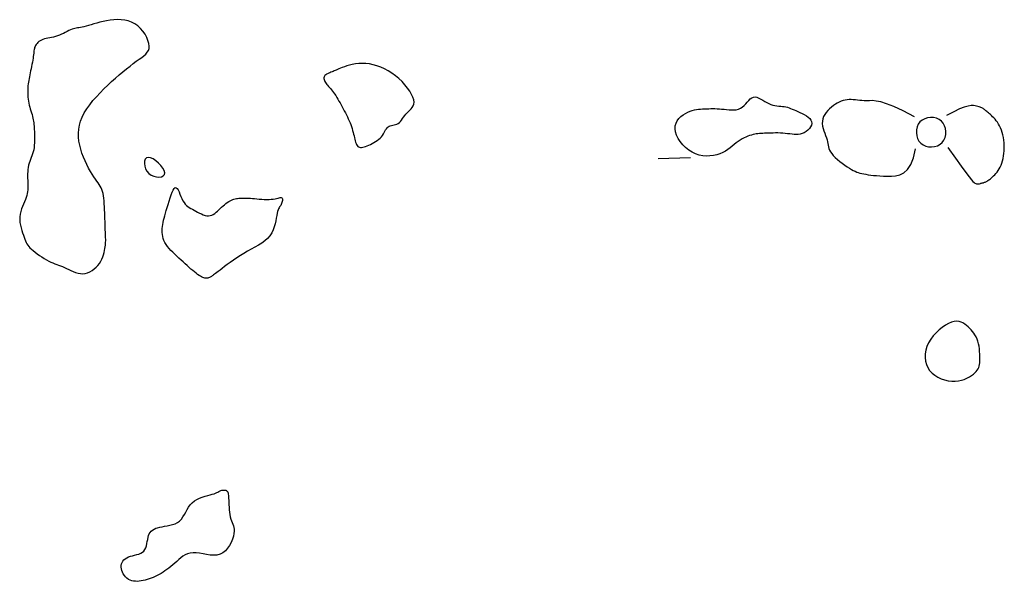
# Model space of a CAD drawing. Header units: millimetres. Extents: x 32690613 to 32693367, y 5343692 to 5344708.
# Tile 787 of 1009: x 32693207 to 32693238, y 5344033 to 5344051. Entities that reach past the tile are written whole.
import ezdxf

# ---------------------------------------------------------------- set-up
doc = ezdxf.new("R2010")
doc.units = ezdxf.units.MM
doc.header["$LTSCALE"] = 20
doc.layers.add('02-DGM_HL_493.00', color=102, linetype='Continuous')

msp = doc.modelspace()

# ---------------------------------------------------------------- linework, layer by layer
at = {"layer": '02-DGM_HL_493.00', "elevation": 493, "flags": 128}
for points in [[(32693207.763, 5344049.998), (32693207.718, 5344049.979), (32693207.678, 5344049.956), (32693207.642, 5344049.931), (32693207.61, 5344049.903), (32693207.582, 5344049.874), (32693207.558, 5344049.843), (32693207.537, 5344049.812), (32693207.521, 5344049.78), (32693207.508, 5344049.748), (32693207.499, 5344049.716), (32693207.492, 5344049.682), (32693207.487, 5344049.646), (32693207.482, 5344049.608), (32693207.478, 5344049.566), (32693207.473, 5344049.52), (32693207.466, 5344049.469), (32693207.458, 5344049.413), (32693207.448, 5344049.353), (32693207.436, 5344049.289), (32693207.424, 5344049.223), (32693207.411, 5344049.155), (32693207.397, 5344049.088), (32693207.383, 5344049.021), (32693207.37, 5344048.957), (32693207.357, 5344048.895), (32693207.345, 5344048.836), (32693207.334, 5344048.779), (32693207.323, 5344048.724), (32693207.315, 5344048.669), (32693207.307, 5344048.614), (32693207.3, 5344048.559), (32693207.296, 5344048.504), (32693207.292, 5344048.446), (32693207.291, 5344048.388), (32693207.291, 5344048.328), (32693207.294, 5344048.268), (32693207.298, 5344048.207), (32693207.305, 5344048.145), (32693207.314, 5344048.083), (32693207.326, 5344048.021), (32693207.34, 5344047.959), (32693207.356, 5344047.897), (32693207.373, 5344047.837), (32693207.391, 5344047.777), (32693207.409, 5344047.718), (32693207.426, 5344047.661), (32693207.441, 5344047.606), (32693207.455, 5344047.553), (32693207.466, 5344047.503), (32693207.475, 5344047.454), (32693207.482, 5344047.405), (32693207.487, 5344047.357), (32693207.491, 5344047.306), (32693207.494, 5344047.254), (32693207.497, 5344047.198), (32693207.499, 5344047.138), (32693207.502, 5344047.073), (32693207.504, 5344047.004), (32693207.505, 5344046.933), (32693207.504, 5344046.859), (32693207.502, 5344046.785), (32693207.497, 5344046.711), (32693207.489, 5344046.639), (32693207.477, 5344046.57), (32693207.461, 5344046.505), (32693207.441, 5344046.443), (32693207.42, 5344046.383), (32693207.397, 5344046.324), (32693207.375, 5344046.266), (32693207.353, 5344046.207), (32693207.334, 5344046.148), (32693207.318, 5344046.086), (32693207.306, 5344046.021), (32693207.297, 5344045.955), (32693207.292, 5344045.887), (32693207.289, 5344045.818), (32693207.289, 5344045.749), (32693207.29, 5344045.681), (32693207.292, 5344045.615), (32693207.294, 5344045.551), (32693207.296, 5344045.49), (32693207.298, 5344045.431), (32693207.298, 5344045.374), (32693207.295, 5344045.318), (32693207.289, 5344045.261), (32693207.28, 5344045.203), (32693207.265, 5344045.144), (32693207.246, 5344045.082), (32693207.221, 5344045.017), (32693207.191, 5344044.949), (32693207.16, 5344044.878), (32693207.128, 5344044.804), (32693207.099, 5344044.727), (32693207.074, 5344044.648), (32693207.055, 5344044.566), (32693207.044, 5344044.482), (32693207.043, 5344044.397), (32693207.05, 5344044.311), (32693207.065, 5344044.225), (32693207.084, 5344044.141), (32693207.107, 5344044.06), (32693207.133, 5344043.983), (32693207.158, 5344043.911), (32693207.183, 5344043.846), (32693207.205, 5344043.788), (32693207.226, 5344043.736), (32693207.246, 5344043.689), (32693207.269, 5344043.646), (32693207.295, 5344043.604), (32693207.325, 5344043.564), (32693207.361, 5344043.522), (32693207.406, 5344043.479), (32693207.459, 5344043.432), (32693207.519, 5344043.383), (32693207.586, 5344043.333), (32693207.656, 5344043.283), (32693207.729, 5344043.235), (32693207.803, 5344043.188), (32693207.876, 5344043.146), (32693207.946, 5344043.108), (32693208.012, 5344043.076), (32693208.074, 5344043.049), (32693208.134, 5344043.025), (32693208.193, 5344043.003), (32693208.251, 5344042.982), (32693208.309, 5344042.96), (32693208.369, 5344042.937), (32693208.431, 5344042.91), (32693208.497, 5344042.88), (32693208.565, 5344042.846), (32693208.635, 5344042.813), (32693208.708, 5344042.781), (32693208.781, 5344042.754), (32693208.856, 5344042.732), (32693208.931, 5344042.719), (32693209.006, 5344042.716), (32693209.081, 5344042.725), (32693209.154, 5344042.745), (32693209.225, 5344042.775), (32693209.293, 5344042.815), (32693209.357, 5344042.862), (32693209.417, 5344042.915), (32693209.471, 5344042.973), (32693209.519, 5344043.036), (32693209.56, 5344043.102), (32693209.594, 5344043.169), (32693209.623, 5344043.237), (32693209.646, 5344043.305), (32693209.665, 5344043.371), (32693209.679, 5344043.435), (32693209.691, 5344043.496), (32693209.699, 5344043.552), (32693209.705, 5344043.603), (32693209.71, 5344043.65), (32693209.712, 5344043.695), (32693209.714, 5344043.739), (32693209.714, 5344043.785), (32693209.713, 5344043.833), (32693209.711, 5344043.885), (32693209.709, 5344043.944), (32693209.706, 5344044.01), (32693209.703, 5344044.083), (32693209.7, 5344044.162), (32693209.697, 5344044.246), (32693209.694, 5344044.334), (32693209.69, 5344044.424), (32693209.686, 5344044.517), (32693209.683, 5344044.61), (32693209.679, 5344044.704), (32693209.675, 5344044.796), (32693209.67, 5344044.887), (32693209.663, 5344044.975), (32693209.655, 5344045.058), (32693209.645, 5344045.137), (32693209.631, 5344045.209), (32693209.615, 5344045.275), (32693209.595, 5344045.333), (32693209.572, 5344045.386), (32693209.544, 5344045.436), (32693209.513, 5344045.485), (32693209.478, 5344045.535), (32693209.439, 5344045.591), (32693209.395, 5344045.652), (32693209.347, 5344045.723), (32693209.296, 5344045.805), (32693209.241, 5344045.897), (32693209.185, 5344045.998), (32693209.129, 5344046.106), (32693209.075, 5344046.22), (32693209.024, 5344046.338), (32693208.978, 5344046.46), (32693208.939, 5344046.583), (32693208.906, 5344046.707), (32693208.883, 5344046.831), (32693208.87, 5344046.955), (32693208.867, 5344047.08), (32693208.876, 5344047.206), (32693208.898, 5344047.332), (32693208.933, 5344047.458), (32693208.983, 5344047.585), (32693209.048, 5344047.713), (32693209.127, 5344047.841), (32693209.217, 5344047.968), (32693209.317, 5344048.094), (32693209.425, 5344048.218), (32693209.54, 5344048.34), (32693209.658, 5344048.459), (32693209.778, 5344048.575), (32693209.899, 5344048.688), (32693210.018, 5344048.795), (32693210.136, 5344048.898), (32693210.252, 5344048.995), (32693210.363, 5344049.087), (32693210.47, 5344049.171), (32693210.571, 5344049.249), (32693210.666, 5344049.319), (32693210.754, 5344049.382), (32693210.832, 5344049.438), (32693210.901, 5344049.492), (32693210.96, 5344049.544), (32693211.006, 5344049.598), (32693211.04, 5344049.656), (32693211.06, 5344049.72), (32693211.065, 5344049.793), (32693211.054, 5344049.876), (32693211.028, 5344049.967), (32693210.988, 5344050.062), (32693210.936, 5344050.158), (32693210.872, 5344050.252), (32693210.797, 5344050.34), (32693210.713, 5344050.419), (32693210.621, 5344050.485), (32693210.521, 5344050.536), (32693210.416, 5344050.573), (32693210.306, 5344050.596), (32693210.194, 5344050.609), (32693210.08, 5344050.612), (32693209.965, 5344050.606), (32693209.852, 5344050.593), (32693209.742, 5344050.576), (32693209.635, 5344050.554), (32693209.533, 5344050.53), (32693209.436, 5344050.504), (32693209.344, 5344050.478), (32693209.258, 5344050.452), (32693209.179, 5344050.428), (32693209.106, 5344050.407), (32693209.04, 5344050.39), (32693208.982, 5344050.377), (32693208.929, 5344050.368), (32693208.882, 5344050.361), (32693208.838, 5344050.356), (32693208.796, 5344050.35), (32693208.754, 5344050.342), (32693208.712, 5344050.332), (32693208.668, 5344050.317), (32693208.62, 5344050.297), (32693208.568, 5344050.272), (32693208.514, 5344050.245), (32693208.458, 5344050.216), (32693208.399, 5344050.186), (32693208.34, 5344050.157), (32693208.279, 5344050.131), (32693208.217, 5344050.107), (32693208.155, 5344050.088), (32693208.094, 5344050.073), (32693208.033, 5344050.06), (32693207.974, 5344050.049), (32693207.917, 5344050.038), (32693207.862, 5344050.027), (32693207.811, 5344050.014)], [(32693217.57, 5344046.656), (32693217.598, 5344046.645), (32693217.629, 5344046.639), (32693217.664, 5344046.64), (32693217.702, 5344046.646), (32693217.743, 5344046.656), (32693217.788, 5344046.67), (32693217.835, 5344046.689), (32693217.885, 5344046.71), (32693217.937, 5344046.734), (32693217.991, 5344046.761), (32693218.045, 5344046.79), (32693218.098, 5344046.822), (32693218.149, 5344046.856), (32693218.197, 5344046.893), (32693218.242, 5344046.932), (32693218.28, 5344046.973), (32693218.313, 5344047.016), (32693218.341, 5344047.06), (32693218.366, 5344047.103), (32693218.388, 5344047.146), (32693218.41, 5344047.185), (32693218.433, 5344047.222), (32693218.457, 5344047.253), (32693218.485, 5344047.278), (32693218.518, 5344047.297), (32693218.555, 5344047.311), (32693218.594, 5344047.321), (32693218.636, 5344047.33), (32693218.678, 5344047.339), (32693218.721, 5344047.35), (32693218.762, 5344047.366), (32693218.802, 5344047.387), (32693218.838, 5344047.416), (32693218.872, 5344047.451), (32693218.905, 5344047.492), (32693218.938, 5344047.536), (32693218.97, 5344047.582), (32693219.004, 5344047.629), (32693219.039, 5344047.676), (32693219.078, 5344047.72), (32693219.119, 5344047.762), (32693219.161, 5344047.803), (32693219.202, 5344047.843), (32693219.238, 5344047.886), (32693219.267, 5344047.933), (32693219.286, 5344047.986), (32693219.293, 5344048.047), (32693219.285, 5344048.118), (32693219.259, 5344048.199), (32693219.217, 5344048.289), (32693219.161, 5344048.385), (32693219.092, 5344048.485), (32693219.011, 5344048.586), (32693218.921, 5344048.686), (32693218.823, 5344048.782), (32693218.718, 5344048.871), (32693218.608, 5344048.952), (32693218.494, 5344049.023), (32693218.378, 5344049.085), (32693218.26, 5344049.137), (32693218.141, 5344049.18), (32693218.023, 5344049.213), (32693217.906, 5344049.236), (32693217.791, 5344049.25), (32693217.68, 5344049.253), (32693217.573, 5344049.248), (32693217.472, 5344049.235), (32693217.375, 5344049.218), (32693217.286, 5344049.196), (32693217.203, 5344049.172), (32693217.128, 5344049.147), (32693217.062, 5344049.123), (32693217.005, 5344049.102), (32693216.956, 5344049.082), (32693216.913, 5344049.064), (32693216.875, 5344049.047), (32693216.84, 5344049.032), (32693216.808, 5344049.017), (32693216.777, 5344049.003), (32693216.745, 5344048.989), (32693216.711, 5344048.976), (32693216.677, 5344048.961), (32693216.642, 5344048.947), (32693216.609, 5344048.931), (32693216.577, 5344048.914), (32693216.55, 5344048.896), (32693216.526, 5344048.877), (32693216.508, 5344048.855), (32693216.497, 5344048.832), (32693216.491, 5344048.806), (32693216.492, 5344048.78), (32693216.497, 5344048.751), (32693216.507, 5344048.722), (32693216.521, 5344048.693), (32693216.538, 5344048.662), (32693216.559, 5344048.632), (32693216.582, 5344048.601), (32693216.608, 5344048.571), (32693216.635, 5344048.539), (32693216.664, 5344048.506), (32693216.695, 5344048.471), (32693216.727, 5344048.433), (32693216.759, 5344048.393), (32693216.792, 5344048.349), (32693216.825, 5344048.302), (32693216.859, 5344048.251), (32693216.892, 5344048.197), (32693216.925, 5344048.141), (32693216.959, 5344048.082), (32693216.993, 5344048.023), (32693217.026, 5344047.962), (32693217.06, 5344047.901), (32693217.094, 5344047.84), (32693217.127, 5344047.778), (32693217.16, 5344047.717), (32693217.191, 5344047.656), (32693217.222, 5344047.595), (32693217.251, 5344047.533), (32693217.279, 5344047.472), (32693217.304, 5344047.41), (32693217.327, 5344047.349), (32693217.348, 5344047.287), (32693217.368, 5344047.226), (32693217.385, 5344047.167), (32693217.401, 5344047.108), (32693217.416, 5344047.051), (32693217.429, 5344046.996), (32693217.442, 5344046.943), (32693217.454, 5344046.893), (32693217.466, 5344046.845), (32693217.479, 5344046.802), (32693217.493, 5344046.762), (32693217.508, 5344046.728), (32693217.526, 5344046.698), (32693217.546, 5344046.674)], [(32693230.316, 5344048.002), (32693230.38, 5344047.977), (32693230.442, 5344047.958), (32693230.504, 5344047.945), (32693230.565, 5344047.935), (32693230.625, 5344047.928), (32693230.683, 5344047.922), (32693230.739, 5344047.917), (32693230.792, 5344047.909), (32693230.844, 5344047.9), (32693230.893, 5344047.887), (32693230.943, 5344047.872), (32693230.992, 5344047.855), (32693231.044, 5344047.834), (32693231.097, 5344047.812), (32693231.154, 5344047.787), (32693231.215, 5344047.759), (32693231.281, 5344047.729), (32693231.349, 5344047.696), (32693231.417, 5344047.661), (32693231.481, 5344047.623), (32693231.539, 5344047.583), (32693231.587, 5344047.539), (32693231.623, 5344047.492), (32693231.644, 5344047.442), (32693231.648, 5344047.389), (32693231.636, 5344047.335), (32693231.61, 5344047.28), (32693231.573, 5344047.227), (32693231.526, 5344047.178), (32693231.473, 5344047.134), (32693231.414, 5344047.098), (32693231.353, 5344047.069), (32693231.291, 5344047.051), (32693231.229, 5344047.042), (32693231.165, 5344047.039), (32693231.101, 5344047.042), (32693231.035, 5344047.049), (32693230.967, 5344047.058), (32693230.897, 5344047.068), (32693230.825, 5344047.077), (32693230.75, 5344047.083), (32693230.675, 5344047.087), (32693230.598, 5344047.089), (32693230.522, 5344047.089), (32693230.447, 5344047.088), (32693230.375, 5344047.086), (32693230.306, 5344047.084), (32693230.241, 5344047.082), (32693230.181, 5344047.079), (32693230.125, 5344047.077), (32693230.073, 5344047.074), (32693230.022, 5344047.07), (32693229.974, 5344047.064), (32693229.925, 5344047.058), (32693229.876, 5344047.049), (32693229.826, 5344047.038), (32693229.773, 5344047.024), (32693229.718, 5344047.007), (32693229.661, 5344046.987), (32693229.603, 5344046.963), (32693229.543, 5344046.935), (32693229.483, 5344046.903), (32693229.422, 5344046.866), (32693229.361, 5344046.825), (32693229.3, 5344046.778), (32693229.239, 5344046.728), (32693229.175, 5344046.676), (32693229.109, 5344046.624), (32693229.038, 5344046.572), (32693228.963, 5344046.524), (32693228.881, 5344046.48), (32693228.793, 5344046.441), (32693228.696, 5344046.41), (32693228.593, 5344046.388), (32693228.486, 5344046.375), (32693228.375, 5344046.373), (32693228.262, 5344046.382), (32693228.149, 5344046.404), (32693228.037, 5344046.44), (32693227.929, 5344046.491), (32693227.825, 5344046.557), (32693227.728, 5344046.635), (32693227.639, 5344046.724), (32693227.561, 5344046.821), (32693227.497, 5344046.921), (32693227.447, 5344047.023), (32693227.414, 5344047.124), (32693227.4, 5344047.221), (32693227.406, 5344047.311), (32693227.431, 5344047.394), (32693227.471, 5344047.47), (32693227.523, 5344047.538), (32693227.585, 5344047.599), (32693227.653, 5344047.653), (32693227.724, 5344047.699), (32693227.797, 5344047.737), (32693227.867, 5344047.767), (32693227.936, 5344047.79), (32693228.003, 5344047.808), (32693228.068, 5344047.82), (32693228.132, 5344047.829), (32693228.196, 5344047.834), (32693228.258, 5344047.838), (32693228.321, 5344047.841), (32693228.383, 5344047.843), (32693228.446, 5344047.845), (32693228.51, 5344047.846), (32693228.574, 5344047.847), (32693228.64, 5344047.846), (32693228.708, 5344047.844), (32693228.777, 5344047.84), (32693228.849, 5344047.833), (32693228.924, 5344047.825), (32693229, 5344047.816), (32693229.077, 5344047.808), (32693229.153, 5344047.804), (32693229.228, 5344047.804), (32693229.3, 5344047.812), (32693229.368, 5344047.829), (32693229.432, 5344047.856), (32693229.491, 5344047.896), (32693229.545, 5344047.944), (32693229.595, 5344047.997), (32693229.643, 5344048.052), (32693229.69, 5344048.104), (32693229.737, 5344048.15), (32693229.785, 5344048.185), (32693229.836, 5344048.205), (32693229.889, 5344048.209), (32693229.945, 5344048.198), (32693230.003, 5344048.176), (32693230.064, 5344048.145), (32693230.126, 5344048.109), (32693230.189, 5344048.071), (32693230.252, 5344048.034)], [(32693235.008, 5344047.435), (32693234.957, 5344047.363), (32693234.921, 5344047.28), (32693234.901, 5344047.19), (32693234.897, 5344047.097), (32693234.908, 5344047.004), (32693234.935, 5344046.916), (32693234.977, 5344046.836), (32693235.034, 5344046.768), (32693235.106, 5344046.717), (32693235.189, 5344046.681), (32693235.279, 5344046.661), (32693235.372, 5344046.657), (32693235.465, 5344046.668), (32693235.553, 5344046.695), (32693235.633, 5344046.737), (32693235.701, 5344046.795), (32693235.753, 5344046.866), (32693235.788, 5344046.949), (32693235.808, 5344047.039), (32693235.813, 5344047.132), (32693235.801, 5344047.225), (32693235.774, 5344047.313), (32693235.732, 5344047.393), (32693235.675, 5344047.461), (32693235.603, 5344047.513), (32693235.52, 5344047.548), (32693235.43, 5344047.568), (32693235.337, 5344047.573), (32693235.244, 5344047.561), (32693235.156, 5344047.534), (32693235.076, 5344047.492)], [(32693211.033, 5344046.331), (32693210.979, 5344046.314), (32693210.942, 5344046.273), (32693210.921, 5344046.212), (32693210.916, 5344046.139), (32693210.927, 5344046.058), (32693210.953, 5344045.976), (32693210.995, 5344045.899), (32693211.053, 5344045.831), (32693211.124, 5344045.78), (32693211.205, 5344045.744), (32693211.289, 5344045.723), (32693211.37, 5344045.719), (32693211.443, 5344045.729), (32693211.501, 5344045.755), (32693211.54, 5344045.796), (32693211.552, 5344045.851), (32693211.535, 5344045.92), (32693211.492, 5344045.997), (32693211.429, 5344046.078), (32693211.353, 5344046.156), (32693211.269, 5344046.226), (32693211.184, 5344046.282), (32693211.103, 5344046.319)], [(32693211.876, 5344045.391), (32693211.906, 5344045.389), (32693211.935, 5344045.363), (32693211.964, 5344045.319), (32693211.992, 5344045.26), (32693212.021, 5344045.192), (32693212.051, 5344045.12), (32693212.082, 5344045.049), (32693212.114, 5344044.983), (32693212.149, 5344044.927), (32693212.186, 5344044.88), (32693212.226, 5344044.84), (32693212.267, 5344044.805), (32693212.312, 5344044.775), (32693212.358, 5344044.747), (32693212.408, 5344044.719), (32693212.459, 5344044.691), (32693212.514, 5344044.661), (32693212.57, 5344044.63), (32693212.628, 5344044.599), (32693212.687, 5344044.571), (32693212.745, 5344044.547), (32693212.802, 5344044.529), (32693212.858, 5344044.517), (32693212.911, 5344044.514), (32693212.962, 5344044.521), (32693213.01, 5344044.537), (32693213.056, 5344044.56), (32693213.1, 5344044.59), (32693213.144, 5344044.624), (32693213.186, 5344044.662), (32693213.229, 5344044.702), (32693213.272, 5344044.743), (32693213.315, 5344044.783), (32693213.359, 5344044.821), (32693213.403, 5344044.859), (32693213.447, 5344044.894), (32693213.491, 5344044.926), (32693213.535, 5344044.955), (32693213.577, 5344044.981), (32693213.619, 5344045.002), (32693213.659, 5344045.02), (32693213.698, 5344045.033), (32693213.736, 5344045.043), (32693213.774, 5344045.05), (32693213.811, 5344045.055), (32693213.847, 5344045.058), (32693213.883, 5344045.06), (32693213.918, 5344045.062), (32693213.954, 5344045.063), (32693213.991, 5344045.064), (32693214.029, 5344045.065), (32693214.07, 5344045.065), (32693214.114, 5344045.065), (32693214.163, 5344045.063), (32693214.216, 5344045.06), (32693214.276, 5344045.056), (32693214.342, 5344045.05), (32693214.413, 5344045.044), (32693214.487, 5344045.037), (32693214.564, 5344045.031), (32693214.641, 5344045.026), (32693214.716, 5344045.023), (32693214.789, 5344045.023), (32693214.857, 5344045.027), (32693214.919, 5344045.034), (32693214.975, 5344045.044), (32693215.025, 5344045.056), (32693215.069, 5344045.067), (32693215.107, 5344045.076), (32693215.138, 5344045.081), (32693215.164, 5344045.082), (32693215.183, 5344045.075), (32693215.196, 5344045.062), (32693215.203, 5344045.042), (32693215.206, 5344045.016), (32693215.204, 5344044.988), (32693215.198, 5344044.956), (32693215.189, 5344044.925), (32693215.178, 5344044.894), (32693215.164, 5344044.865), (32693215.15, 5344044.839), (32693215.134, 5344044.816), (32693215.118, 5344044.791), (32693215.101, 5344044.765), (32693215.085, 5344044.733), (32693215.069, 5344044.696), (32693215.054, 5344044.649), (32693215.04, 5344044.592), (32693215.027, 5344044.523), (32693215.014, 5344044.444), (32693214.998, 5344044.357), (32693214.978, 5344044.265), (32693214.952, 5344044.17), (32693214.917, 5344044.075), (32693214.871, 5344043.983), (32693214.813, 5344043.895), (32693214.741, 5344043.814), (32693214.657, 5344043.739), (32693214.562, 5344043.669), (32693214.46, 5344043.603), (32693214.351, 5344043.538), (32693214.238, 5344043.475), (32693214.124, 5344043.411), (32693214.009, 5344043.345), (32693213.897, 5344043.277), (32693213.788, 5344043.207), (32693213.684, 5344043.137), (32693213.585, 5344043.068), (32693213.493, 5344043.001), (32693213.409, 5344042.938), (32693213.333, 5344042.881), (32693213.267, 5344042.83), (32693213.211, 5344042.787), (32693213.165, 5344042.752), (32693213.127, 5344042.722), (32693213.095, 5344042.697), (32693213.068, 5344042.677), (32693213.045, 5344042.66), (32693213.024, 5344042.645), (32693213.003, 5344042.631), (32693212.982, 5344042.618), (32693212.959, 5344042.606), (32693212.936, 5344042.595), (32693212.911, 5344042.586), (32693212.885, 5344042.579), (32693212.857, 5344042.575), (32693212.828, 5344042.575), (32693212.798, 5344042.579), (32693212.765, 5344042.587), (32693212.731, 5344042.599), (32693212.695, 5344042.616), (32693212.656, 5344042.637), (32693212.614, 5344042.663), (32693212.57, 5344042.694), (32693212.524, 5344042.728), (32693212.473, 5344042.768), (32693212.42, 5344042.812), (32693212.364, 5344042.86), (32693212.305, 5344042.911), (32693212.245, 5344042.965), (32693212.182, 5344043.022), (32693212.119, 5344043.08), (32693212.054, 5344043.139), (32693211.99, 5344043.199), (32693211.925, 5344043.259), (32693211.861, 5344043.319), (32693211.799, 5344043.38), (32693211.74, 5344043.44), (32693211.685, 5344043.5), (32693211.635, 5344043.561), (32693211.591, 5344043.622), (32693211.554, 5344043.683), (32693211.524, 5344043.744), (32693211.501, 5344043.806), (32693211.485, 5344043.868), (32693211.475, 5344043.93), (32693211.469, 5344043.992), (32693211.469, 5344044.055), (32693211.472, 5344044.117), (32693211.479, 5344044.18), (32693211.488, 5344044.243), (32693211.5, 5344044.307), (32693211.514, 5344044.374), (32693211.531, 5344044.443), (32693211.55, 5344044.516), (32693211.572, 5344044.594), (32693211.596, 5344044.678), (32693211.622, 5344044.77), (32693211.651, 5344044.868), (32693211.682, 5344044.969), (32693211.713, 5344045.069), (32693211.746, 5344045.164), (32693211.779, 5344045.248), (32693211.812, 5344045.316), (32693211.845, 5344045.366)], [(32693235.31, 5344039.707), (32693235.383, 5344039.627), (32693235.469, 5344039.558), (32693235.565, 5344039.498), (32693235.668, 5344039.45), (32693235.776, 5344039.413), (32693235.886, 5344039.387), (32693235.995, 5344039.373), (32693236.102, 5344039.371), (32693236.203, 5344039.381), (32693236.298, 5344039.401), (32693236.387, 5344039.43), (32693236.468, 5344039.466), (32693236.543, 5344039.506), (32693236.609, 5344039.549), (32693236.667, 5344039.594), (32693236.717, 5344039.637), (32693236.758, 5344039.678), (32693236.791, 5344039.718), (32693236.816, 5344039.758), (32693236.836, 5344039.799), (32693236.85, 5344039.843), (32693236.86, 5344039.89), (32693236.866, 5344039.943), (32693236.87, 5344040.002), (32693236.871, 5344040.068), (32693236.871, 5344040.14), (32693236.869, 5344040.217), (32693236.863, 5344040.297), (32693236.855, 5344040.378), (32693236.843, 5344040.459), (32693236.827, 5344040.538), (32693236.806, 5344040.613), (32693236.781, 5344040.683), (32693236.751, 5344040.749), (32693236.717, 5344040.81), (32693236.68, 5344040.867), (32693236.639, 5344040.921), (32693236.596, 5344040.971), (32693236.55, 5344041.02), (32693236.502, 5344041.065), (32693236.453, 5344041.109), (32693236.401, 5344041.149), (32693236.345, 5344041.184), (32693236.286, 5344041.211), (32693236.222, 5344041.229), (32693236.151, 5344041.235), (32693236.075, 5344041.228), (32693235.99, 5344041.206), (32693235.899, 5344041.168), (32693235.802, 5344041.114), (32693235.702, 5344041.046), (32693235.604, 5344040.967), (32693235.509, 5344040.878), (32693235.421, 5344040.779), (32693235.342, 5344040.675), (32693235.277, 5344040.565), (32693235.227, 5344040.452), (32693235.192, 5344040.337), (32693235.173, 5344040.222), (32693235.17, 5344040.109), (32693235.182, 5344040), (32693235.209, 5344039.895), (32693235.252, 5344039.797)], [(32693213.535, 5344035.671), (32693213.537, 5344035.605), (32693213.541, 5344035.533), (32693213.545, 5344035.457), (32693213.551, 5344035.379), (32693213.559, 5344035.302), (32693213.57, 5344035.226), (32693213.583, 5344035.155), (32693213.599, 5344035.089), (32693213.619, 5344035.031), (32693213.64, 5344034.978), (32693213.661, 5344034.928), (32693213.68, 5344034.879), (32693213.696, 5344034.827), (32693213.705, 5344034.771), (32693213.708, 5344034.708), (32693213.7, 5344034.635), (32693213.682, 5344034.551), (32693213.653, 5344034.459), (32693213.613, 5344034.364), (32693213.563, 5344034.27), (32693213.503, 5344034.181), (32693213.434, 5344034.102), (32693213.355, 5344034.038), (32693213.267, 5344033.992), (32693213.17, 5344033.968), (32693213.067, 5344033.962), (32693212.96, 5344033.97), (32693212.85, 5344033.986), (32693212.74, 5344034.007), (32693212.632, 5344034.026), (32693212.528, 5344034.04), (32693212.431, 5344034.043), (32693212.341, 5344034.032), (32693212.259, 5344034.008), (32693212.183, 5344033.973), (32693212.112, 5344033.93), (32693212.045, 5344033.88), (32693211.982, 5344033.826), (32693211.92, 5344033.77), (32693211.86, 5344033.715), (32693211.799, 5344033.662), (32693211.739, 5344033.611), (32693211.678, 5344033.563), (32693211.617, 5344033.518), (32693211.556, 5344033.475), (32693211.495, 5344033.435), (32693211.434, 5344033.397), (32693211.373, 5344033.362), (32693211.312, 5344033.33), (32693211.251, 5344033.3), (32693211.189, 5344033.273), (32693211.127, 5344033.248), (32693211.066, 5344033.226), (32693211.004, 5344033.207), (32693210.942, 5344033.19), (32693210.88, 5344033.176), (32693210.818, 5344033.165), (32693210.756, 5344033.157), (32693210.696, 5344033.152), (32693210.636, 5344033.153), (32693210.578, 5344033.158), (32693210.523, 5344033.17), (32693210.47, 5344033.188), (32693210.42, 5344033.214), (32693210.374, 5344033.247), (32693210.332, 5344033.287), (32693210.294, 5344033.332), (32693210.262, 5344033.381), (32693210.236, 5344033.434), (32693210.216, 5344033.487), (32693210.202, 5344033.541), (32693210.197, 5344033.594), (32693210.198, 5344033.645), (32693210.208, 5344033.693), (32693210.225, 5344033.739), (32693210.25, 5344033.781), (32693210.282, 5344033.819), (32693210.321, 5344033.853), (32693210.368, 5344033.883), (32693210.421, 5344033.909), (32693210.48, 5344033.93), (32693210.544, 5344033.948), (32693210.61, 5344033.964), (32693210.677, 5344033.981), (32693210.741, 5344034.001), (32693210.801, 5344034.025), (32693210.855, 5344034.056), (32693210.9, 5344034.094), (32693210.935, 5344034.142), (32693210.961, 5344034.198), (32693210.98, 5344034.26), (32693210.995, 5344034.325), (32693211.007, 5344034.391), (32693211.019, 5344034.457), (32693211.031, 5344034.52), (32693211.048, 5344034.578), (32693211.069, 5344034.63), (32693211.096, 5344034.675), (32693211.13, 5344034.714), (32693211.169, 5344034.747), (32693211.215, 5344034.775), (32693211.267, 5344034.8), (32693211.327, 5344034.82), (32693211.393, 5344034.836), (32693211.467, 5344034.851), (32693211.546, 5344034.864), (32693211.628, 5344034.878), (32693211.711, 5344034.895), (32693211.793, 5344034.916), (32693211.871, 5344034.944), (32693211.944, 5344034.981), (32693212.009, 5344035.027), (32693212.065, 5344035.085), (32693212.113, 5344035.153), (32693212.158, 5344035.226), (32693212.2, 5344035.304), (32693212.242, 5344035.383), (32693212.288, 5344035.46), (32693212.339, 5344035.532), (32693212.399, 5344035.597), (32693212.469, 5344035.653), (32693212.547, 5344035.699), (32693212.63, 5344035.738), (32693212.716, 5344035.771), (32693212.801, 5344035.798), (32693212.884, 5344035.821), (32693212.96, 5344035.841), (32693213.027, 5344035.859), (32693213.083, 5344035.877), (32693213.13, 5344035.894), (32693213.168, 5344035.911), (32693213.199, 5344035.926), (32693213.226, 5344035.94), (32693213.249, 5344035.953), (32693213.271, 5344035.964), (32693213.294, 5344035.974), (32693213.318, 5344035.982), (32693213.343, 5344035.987), (32693213.369, 5344035.99), (32693213.394, 5344035.991), (32693213.419, 5344035.988), (32693213.443, 5344035.983), (32693213.464, 5344035.973), (32693213.482, 5344035.96), (32693213.496, 5344035.943), (32693213.507, 5344035.922), (32693213.516, 5344035.895), (32693213.522, 5344035.863), (32693213.526, 5344035.825), (32693213.53, 5344035.781), (32693213.532, 5344035.729)]]:
    msp.add_lwpolyline(points, close=True, dxfattribs=at)
for points in [[(32693234.835, 5344047.595), (32693234.487, 5344047.777), (32693234.202, 5344047.909), (32693233.973, 5344047.999), (32693233.791, 5344048.055), (32693233.646, 5344048.083), (32693233.532, 5344048.094), (32693233.438, 5344048.093), (32693233.357, 5344048.09), (32693233.28, 5344048.09), (32693233.207, 5344048.095), (32693233.137, 5344048.101), (32693233.069, 5344048.109), (32693233.003, 5344048.117), (32693232.939, 5344048.123), (32693232.876, 5344048.127), (32693232.813, 5344048.127), (32693232.751, 5344048.122), (32693232.689, 5344048.112), (32693232.627, 5344048.097), (32693232.565, 5344048.076), (32693232.503, 5344048.05), (32693232.442, 5344048.019), (32693232.381, 5344047.983), (32693232.32, 5344047.941), (32693232.26, 5344047.895), (32693232.201, 5344047.843), (32693232.146, 5344047.787), (32693232.096, 5344047.727), (32693232.052, 5344047.664), (32693232.017, 5344047.597), (32693231.991, 5344047.527), (32693231.978, 5344047.455), (32693231.976, 5344047.381), (32693231.985, 5344047.306), (32693232.003, 5344047.23), (32693232.026, 5344047.155), (32693232.052, 5344047.081), (32693232.079, 5344047.01), (32693232.104, 5344046.941), (32693232.125, 5344046.877), (32693232.14, 5344046.818), (32693232.151, 5344046.762), (32693232.16, 5344046.709), (32693232.17, 5344046.658), (32693232.183, 5344046.607), (32693232.202, 5344046.557), (32693232.229, 5344046.504), (32693232.267, 5344046.449), (32693232.317, 5344046.391), (32693232.378, 5344046.33), (32693232.446, 5344046.269), (32693232.52, 5344046.208), (32693232.597, 5344046.149), (32693232.674, 5344046.093), (32693232.749, 5344046.041), (32693232.819, 5344045.996), (32693232.882, 5344045.957), (32693232.939, 5344045.925), (32693232.992, 5344045.898), (32693233.043, 5344045.876), (32693233.094, 5344045.858), (32693233.146, 5344045.843), (32693233.201, 5344045.829), (32693233.261, 5344045.817), (32693233.327, 5344045.805), (32693233.4, 5344045.793), (32693233.481, 5344045.782), (32693233.569, 5344045.772), (32693233.664, 5344045.764), (32693233.767, 5344045.756), (32693233.877, 5344045.751), (32693233.996, 5344045.747), (32693234.123, 5344045.747), (32693234.253, 5344045.759), (32693234.383, 5344045.791), (32693234.508, 5344045.854), (32693234.624, 5344045.956), (32693234.727, 5344046.108), (32693234.812, 5344046.318), (32693234.874, 5344046.595)], [(32693235.874, 5344046.634), (32693236.11, 5344046.309), (32693236.293, 5344046.056), (32693236.433, 5344045.866), (32693236.535, 5344045.73), (32693236.607, 5344045.637), (32693236.656, 5344045.578), (32693236.691, 5344045.545), (32693236.718, 5344045.526), (32693236.743, 5344045.515), (32693236.768, 5344045.508), (32693236.793, 5344045.505), (32693236.817, 5344045.506), (32693236.84, 5344045.509), (32693236.863, 5344045.513), (32693236.885, 5344045.519), (32693236.905, 5344045.525), (32693236.925, 5344045.53), (32693236.944, 5344045.535), (32693236.962, 5344045.539), (32693236.98, 5344045.544), (32693236.998, 5344045.55), (32693237.016, 5344045.556), (32693237.035, 5344045.564), (32693237.055, 5344045.573), (32693237.076, 5344045.583), (32693237.098, 5344045.596), (32693237.122, 5344045.611), (32693237.147, 5344045.628), (32693237.174, 5344045.647), (32693237.203, 5344045.669), (32693237.233, 5344045.694), (32693237.265, 5344045.723), (32693237.298, 5344045.754), (32693237.333, 5344045.79), (32693237.368, 5344045.829), (32693237.403, 5344045.872), (32693237.437, 5344045.919), (32693237.47, 5344045.97), (32693237.501, 5344046.027), (32693237.53, 5344046.088), (32693237.555, 5344046.154), (32693237.576, 5344046.224), (32693237.594, 5344046.298), (32693237.609, 5344046.376), (32693237.619, 5344046.455), (32693237.626, 5344046.537), (32693237.629, 5344046.62), (32693237.628, 5344046.703), (32693237.623, 5344046.786), (32693237.613, 5344046.868), (32693237.6, 5344046.949), (32693237.583, 5344047.028), (32693237.563, 5344047.104), (32693237.539, 5344047.176), (32693237.512, 5344047.245), (32693237.482, 5344047.309), (32693237.449, 5344047.368), (32693237.414, 5344047.421), (32693237.377, 5344047.47), (32693237.34, 5344047.515), (32693237.302, 5344047.556), (32693237.265, 5344047.594), (32693237.229, 5344047.628), (32693237.196, 5344047.659), (32693237.165, 5344047.688), (32693237.136, 5344047.714), (32693237.109, 5344047.739), (32693237.084, 5344047.761), (32693237.06, 5344047.781), (32693237.038, 5344047.8), (32693237.016, 5344047.816), (32693236.994, 5344047.832), (32693236.973, 5344047.846), (32693236.951, 5344047.859), (32693236.927, 5344047.871), (32693236.902, 5344047.883), (32693236.874, 5344047.894), (32693236.843, 5344047.905), (32693236.808, 5344047.916), (32693236.768, 5344047.927), (32693236.723, 5344047.938), (32693236.667, 5344047.945), (32693236.596, 5344047.942), (32693236.504, 5344047.927), (32693236.387, 5344047.892), (32693236.24, 5344047.835), (32693236.058, 5344047.751), (32693235.835, 5344047.634)], [(32693227.88, 5344046.322), (32693226.881, 5344046.283)]]:
    msp.add_lwpolyline(points, dxfattribs=at)

doc.saveas('drawing.dxf')
